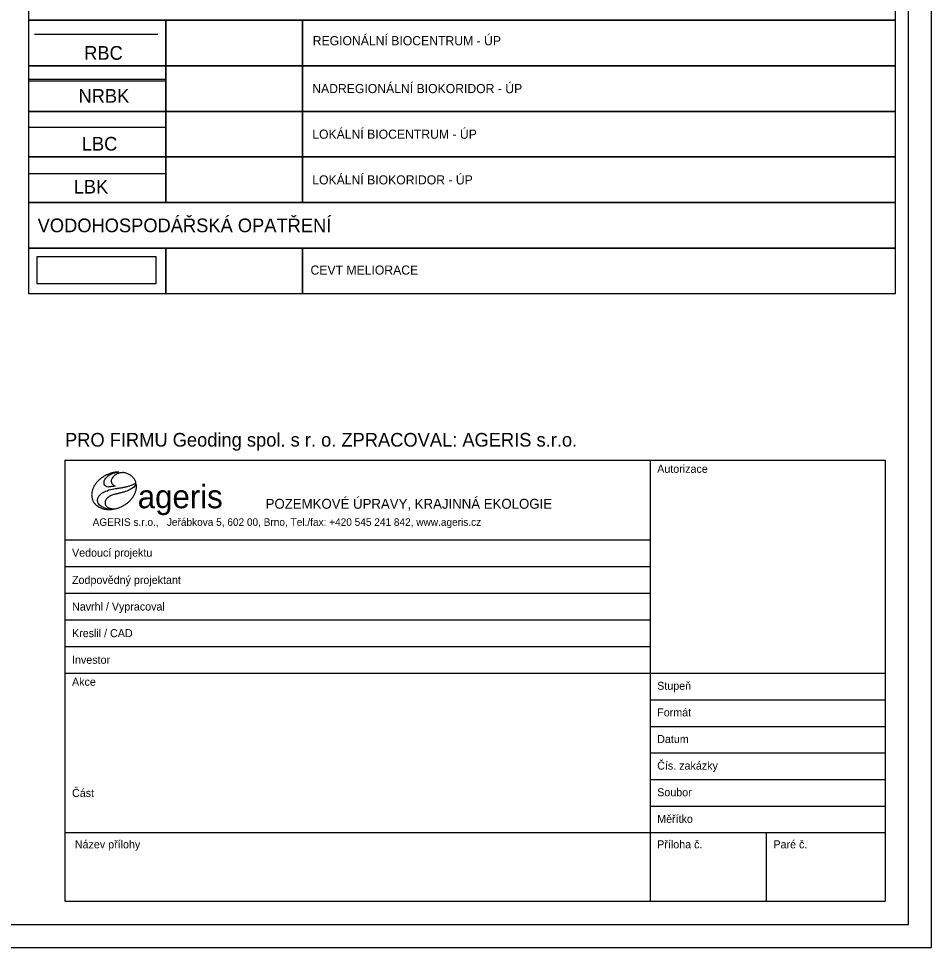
# Model space of a CAD drawing. Extents: x -709418 to -703832, y -1161719 to -1157826.
# Drawn here: x -704834 to -703832, y -1161719 to -1160700 of the extents above; entities that cross this region are included whole.
import ezdxf

# ---------------------------------------------------------------- set-up
doc = ezdxf.new("R2010")
doc.units = 0
for name, color, linetype in [('10_ROZPISKA', 7, 'Continuous'), ('514 odvodnění - LPIS', 7, 'Continuous'), ('603_NRBK_stav', 7, 'Continuous'), ('604_NRBK_stav_popis', 7, 'Continuous'), ('605_RBC_návrh_popis', 7, 'Continuous'), ('606_RBC_návrh', 7, 'Continuous'), ('609_LBC_stav', 7, 'Continuous'), ('610_LBC_stav_popis', 7, 'Continuous'), ('611_LBK_stav', 7, 'Continuous'), ('612_LBK_stav_popis', 7, 'Continuous'), ('800_legenda razítko', 7, 'Continuous'), ('800_legenda_HV popis', 7, 'Continuous'), ('800_mřížka', 7, 'Continuous'), ('800_rozpiska', 7, 'Continuous')]:
    doc.layers.add(name, color=color, linetype=linetype)

# ---------------------------------------------------------------- blocks, each defined once
blk = doc.blocks.new('r9')
at = {"layer": '800_rozpiska'}
for p, q in [((-51.62, 96.7), (-51.62, 14.97)), ((-51.62, 96.7), (-51.62, 14.97)), ((-180, 67.51), (-51.62, 67.51)), ((-180, 61.67), (-51.62, 61.67)), ((-180, 55.84), (-51.62, 55.84)), ((-97.41, 55.84), (-67.35, 55.84)), ((-180, 50), (-45.78, 50)), ((-51.62, 50), (0, 50)), ((-51.62, 44.16), (0, 44.16)), ((-51.62, 38.32), (0, 38.32)), ((-51.62, 32.48), (0, 32.48)), ((-51.62, 26.65), (0, 26.65)), ((-51.62, 20.81), (0, 20.81)), ((0, 14.97), (-180, 14.97)), ((-180, 0), (0, 0))]:
    blk.add_line(p, q, dxfattribs=at)
for points in [[(-180, 96.7), (0, 96.7)], [(-180, 96.7), (-180, 0)], [(0, 96.7), (0, 0)], [(-164.4, 91.71), (-164.45, 91.88), (-164.51, 92.04), (-164.58, 92.2), (-164.66, 92.35), (-164.74, 92.5), (-164.84, 92.64), (-164.94, 92.78), (-165.05, 92.91), (-165.17, 93.04), (-165.3, 93.16), (-165.43, 93.27), (-165.57, 93.38), (-165.72, 93.48), (-165.88, 93.57), (-166.04, 93.65), (-166.21, 93.73), (-166.38, 93.79), (-166.56, 93.85), (-166.76, 93.9), (-166.95, 93.94), (-167.15, 93.96), (-167.34, 93.96), (-167.53, 93.95), (-167.71, 93.93), (-167.9, 93.9), (-168.07, 93.86), (-168.25, 93.8), (-168.41, 93.74), (-168.57, 93.66), (-168.73, 93.58), (-168.87, 93.49), (-169.01, 93.39), (-169.14, 93.29), (-169.26, 93.18), (-169.37, 93.07), (-169.47, 92.95), (-169.6, 92.78), (-169.69, 92.61), (-169.76, 92.45), (-169.81, 92.3), (-169.82, 92.14), (-169.82, 92), (-169.79, 91.86), (-169.75, 91.73), (-169.68, 91.6), (-169.6, 91.48), (-169.5, 91.37), (-169.38, 91.26), (-169.25, 91.16), (-169.1, 91.07), (-168.95, 90.99), (-169.17, 90.97), (-169.39, 90.95), (-169.6, 90.93), (-169.79, 90.9), (-169.99, 90.88), (-170.18, 90.85), (-170.36, 90.82), (-170.55, 90.79), (-170.78, 90.87), (-171.03, 91.02), (-171.21, 91.21), (-171.34, 91.42), (-171.4, 91.66), (-171.4, 91.92), (-171.34, 92.18), (-171.22, 92.46), (-171.04, 92.72), (-170.8, 92.99), (-170.59, 93.17), (-170.39, 93.32), (-170.13, 93.5), (-169.87, 93.65), (-169.56, 93.79), (-169.28, 93.88), (-169.06, 93.94), (-168.82, 94), (-168.55, 94.05), (-168.24, 94.1), (-168.47, 94.09), (-168.71, 94.07), (-168.94, 94.04), (-169.18, 94), (-169.36, 93.96), (-169.54, 93.92), (-169.72, 93.88), (-169.89, 93.83), (-170.07, 93.77), (-170.24, 93.72), (-170.41, 93.65), (-170.57, 93.58), (-170.74, 93.51), (-170.9, 93.44), (-171.06, 93.36), (-171.21, 93.27), (-171.37, 93.19), (-171.52, 93.09), (-171.66, 93), (-171.81, 92.9), (-171.95, 92.8), (-172.09, 92.7), (-172.22, 92.59), (-172.35, 92.48), (-172.48, 92.36), (-172.6, 92.25), (-172.72, 92.13), (-172.84, 92.01), (-172.95, 91.88), (-173.05, 91.76), (-173.16, 91.63), (-173.25, 91.5), (-173.35, 91.37), (-173.43, 91.24), (-173.52, 91.1), (-173.6, 90.96), (-173.67, 90.82), (-173.74, 90.68), (-173.8, 90.54), (-173.86, 90.4), (-173.91, 90.26), (-173.96, 90.11), (-174, 89.97), (-174.03, 89.82), (-174.06, 89.68), (-174.09, 89.53), (-174.1, 89.38), (-174.11, 89.23), (-174.12, 89.09), (-174.11, 88.93), (-174.1, 88.77), (-174.09, 88.62), (-174.06, 88.47), (-174.03, 88.33), (-173.99, 88.19), (-173.94, 88.05), (-173.89, 87.91), (-173.83, 87.78), (-173.77, 87.65), (-173.7, 87.53), (-173.62, 87.41), (-173.54, 87.29), (-173.45, 87.18), (-173.35, 87.07), (-173.25, 86.96), (-173.15, 86.86), (-173.04, 86.76), (-172.92, 86.67), (-172.8, 86.58), (-172.67, 86.5), (-172.54, 86.42), (-172.41, 86.35), (-172.27, 86.28), (-172.13, 86.22), (-171.98, 86.16), (-171.83, 86.1), (-171.67, 86.05), (-171.52, 86.01), (-171.35, 85.97), (-171.19, 85.94), (-171.02, 85.91), (-170.85, 85.89), (-170.67, 85.88), (-170.49, 85.87), (-170.31, 85.86), (-170.13, 85.86), (-169.95, 85.87), (-169.76, 85.89), (-169.57, 85.91), (-169.38, 85.93), (-169.59, 85.93), (-169.8, 85.93), (-170, 85.94), (-170.2, 85.96), (-170.4, 85.98), (-170.68, 86.02), (-171.04, 86.11), (-171.37, 86.22), (-171.68, 86.35), (-171.95, 86.5), (-172.19, 86.67), (-172.4, 86.86), (-172.57, 87.07), (-172.69, 87.29), (-172.78, 87.52), (-172.82, 87.76), (-172.81, 88.01), (-172.76, 88.27), (-172.65, 88.53), (-172.51, 88.78), (-172.32, 89.03), (-172.09, 89.26), (-171.88, 89.42), (-171.73, 89.52), (-171.56, 89.63), (-171.38, 89.72), (-171.18, 89.82), (-170.97, 89.91), (-170.74, 90), (-170.5, 90.08), (-170.25, 90.16), (-169.91, 90.26), (-169.56, 90.33), (-169.22, 90.4), (-168.96, 90.45), (-168.79, 90.48), (-168.62, 90.51), (-168.45, 90.53), (-168.27, 90.56), (-168.1, 90.58), (-167.93, 90.61), (-167.76, 90.64), (-167.59, 90.66), (-167.42, 90.69), (-167.25, 90.72), (-167.08, 90.75), (-166.91, 90.78), (-166.74, 90.82), (-166.57, 90.85), (-166.41, 90.89), (-166.24, 90.94), (-166.07, 90.98), (-165.9, 91.03), (-165.73, 91.09), (-165.56, 91.15), (-165.4, 91.21), (-165.23, 91.28), (-165.06, 91.35), (-164.9, 91.43), (-164.73, 91.52), (-164.56, 91.61), (-164.4, 91.71)], [(-167.09, 89.69), (-167.27, 89.64), (-167.44, 89.59), (-167.61, 89.55), (-167.78, 89.5), (-167.96, 89.46), (-168.13, 89.42), (-168.3, 89.38), (-168.46, 89.34), (-168.63, 89.3), (-168.79, 89.26), (-168.95, 89.22), (-169.11, 89.18), (-169.26, 89.14), (-169.46, 89.08), (-169.65, 89.01), (-169.82, 88.94), (-169.99, 88.86), (-170.14, 88.78), (-170.29, 88.69), (-170.42, 88.6), (-170.54, 88.51), (-170.65, 88.41), (-170.76, 88.31), (-170.85, 88.2), (-170.92, 88.1), (-170.99, 87.99), (-171.05, 87.88), (-171.1, 87.78), (-171.14, 87.67), (-171.16, 87.56), (-171.18, 87.45), (-171.18, 87.34), (-171.18, 87.23), (-171.16, 87.13), (-171.13, 87.03), (-171.09, 86.93), (-171.05, 86.83), (-170.99, 86.74), (-170.92, 86.65), (-170.84, 86.56), (-170.75, 86.48), (-170.65, 86.4), (-170.54, 86.33), (-170.41, 86.27), (-170.28, 86.21), (-170.14, 86.16), (-169.99, 86.12), (-169.78, 86.07), (-169.56, 86.04), (-169.34, 86.02), (-169.11, 86.02), (-168.9, 86.04), (-168.7, 86.08), (-168.52, 86.13), (-168.34, 86.18), (-168.17, 86.24), (-168, 86.31), (-167.83, 86.38), (-167.66, 86.45), (-167.49, 86.53), (-167.33, 86.61), (-167.17, 86.7), (-167.02, 86.79), (-166.86, 86.88), (-166.71, 86.98), (-166.57, 87.08), (-166.42, 87.18), (-166.28, 87.29), (-166.15, 87.4), (-166.01, 87.51), (-165.89, 87.63), (-165.76, 87.75), (-165.64, 87.87), (-165.53, 88), (-165.41, 88.12), (-165.31, 88.25), (-165.2, 88.39), (-165.11, 88.52), (-165.01, 88.66), (-164.93, 88.79), (-164.84, 88.93), (-164.77, 89.07), (-164.69, 89.22), (-164.63, 89.36), (-164.57, 89.51), (-164.51, 89.65), (-164.46, 89.8), (-164.42, 89.95), (-164.38, 90.1), (-164.35, 90.25), (-164.32, 90.4), (-164.31, 90.55), (-164.29, 90.7), (-164.29, 90.85), (-164.3, 91.06), (-164.32, 91.28), (-164.36, 91.5), (-164.48, 91.29), (-164.67, 91.03), (-164.89, 90.79), (-165.14, 90.58), (-165.41, 90.39), (-165.63, 90.26), (-165.78, 90.18), (-165.94, 90.11), (-166.09, 90.04), (-166.25, 89.97), (-166.42, 89.91), (-166.58, 89.85), (-166.75, 89.79), (-166.92, 89.74), (-167.09, 89.69)], [(-180, 79.19), (-51.62, 79.19)], [(-180, 73.35), (-51.62, 73.35)], [(-45.78, 14.97), (-180, 14.97)], [(-51.62, 14.97), (-51.62, 0)], [(-26.12, 14.97), (-26.12, 0)], [(-180, 0), (0, 0)]]:
    blk.add_lwpolyline(points, dxfattribs=at)
for s, height, p in [('Autorizace', 1.755, (-50.04, 93.92)), ('ageris', 5.118, (-164, 86.15)), ('POZEMKOVÉ ÚPRAVY, KRAJINNÁ EKOLOGIE', 2.1681, (-135.94, 86.04)), ('AGERIS s.r.o., ', 1.6519, (-173.9, 82.29)), ('Jeřábkova 5, 602 00, Brno, Tel./fax: +420 545 241 842, www.ageris.cz', 1.6519, (-157.61, 82.29)), ('Vedoucí projektu', 1.7551, (-178.42, 75.53)), ('Zodpovědný projektant', 1.7551, (-178.42, 69.55)), ('Navrhl / Vypracoval', 1.7551, (-178.42, 63.72)), ('Kreslil / CAD', 1.7551, (-178.42, 57.88)), ('Investor', 1.755, (-178.42, 52.04)), ('Akce', 1.755, (-178.42, 47.22)), ('Stupeň', 1.755, (-50.04, 46.34)), ('Formát', 1.755, (-50.04, 40.5)), ('Datum', 1.755, (-50.04, 34.66)), ('Čís. zakázky', 1.7551, (-50.04, 28.83)), ('Část', 1.755, (-178.42, 22.83)), ('Soubor', 1.755, (-50.04, 22.99)), ('Měřítko', 1.755, (-50.04, 17.15)), ('Název přílohy', 1.7551, (-177.8, 11.57)), ('Příloha č.', 1.755, (-50.04, 11.57)), ('Paré č.', 1.755, (-24.54, 11.57))]:
    blk.add_text(s, height=height, dxfattribs=at).set_placement(p)

msp = doc.modelspace()

# ---------------------------------------------------------------- linework, layer by layer
at = {"layer": '514 odvodnění - LPIS'}
msp.add_lwpolyline([(-704813, -1160961.4), (-704683, -1160961.4), (-704683, -1160991.4), (-704813, -1160991.4)], close=True, dxfattribs=at)
at = {"layer": '603_NRBK_stav'}
for points in [[(-704672.1, -1160767.2), (-704822.2, -1160767.2)], [(-704672.1, -1160769.2), (-704822.2, -1160769.2)]]:
    msp.add_lwpolyline(points, dxfattribs=at)
at = {"layer": '606_RBC_návrh'}
msp.add_lwpolyline([(-704680.8, -1160717.8), (-704816.2, -1160717.8)], dxfattribs=at)
at = {"layer": '609_LBC_stav'}
msp.add_lwpolyline([(-704672.1, -1160819.8), (-704822.2, -1160819.8)], dxfattribs=at)
at = {"layer": '611_LBK_stav'}
msp.add_lwpolyline([(-704672.1, -1160870.8), (-704822.2, -1160870.8)], dxfattribs=at)
at = {"layer": '800_mřížka'}
for points in [[(-703832.2, -1161718.9), (-703832.2, -1157825.6), (-709417.7, -1157825.6), (-709417.7, -1161718.9)], [(-703857.2, -1161693.9), (-703857.2, -1157850.6), (-709392.7, -1157850.6), (-709392.7, -1161693.9)], [(-704822.2, -1160652.2), (-703871.9, -1160652.2), (-703871.9, -1160702.2), (-704822.2, -1160702.1)], [(-704822.2, -1160702.1), (-704672.1, -1160702.1), (-704672.1, -1160752.2), (-704822.2, -1160752.2)], [(-704822.2, -1160702.1), (-704672.1, -1160702.1), (-704672.1, -1160752.2), (-704822.2, -1160752.2)], [(-704672.1, -1160702.1), (-704522.1, -1160702.1), (-704522.1, -1160752.2), (-704672.1, -1160752.2)], [(-704672.1, -1160702.1), (-704522.1, -1160702.1), (-704522.1, -1160752.2), (-704672.1, -1160752.2)], [(-704522.1, -1160702.1), (-703871.9, -1160702.1), (-703871.9, -1160752.2), (-704522.1, -1160752.2)], [(-704822.2, -1160752.2), (-704672.1, -1160752.2), (-704672.1, -1160802.2), (-704822.2, -1160802.2)], [(-704822.2, -1160752.2), (-704672.1, -1160752.2), (-704672.1, -1160802.2), (-704822.2, -1160802.2)], [(-704672.1, -1160752.2), (-704522.1, -1160752.2), (-704522.1, -1160802.2), (-704672.1, -1160802.2)], [(-704672.1, -1160752.2), (-704522.1, -1160752.2), (-704522.1, -1160802.2), (-704672.1, -1160802.2)], [(-704522.1, -1160752.2), (-703871.9, -1160752.2), (-703871.9, -1160802.2), (-704522.1, -1160802.2)], [(-704822.2, -1160802.2), (-704672.1, -1160802.2), (-704672.1, -1160852.2), (-704822.2, -1160852.2)], [(-704822.2, -1160802.2), (-704672.1, -1160802.2), (-704672.1, -1160852.2), (-704822.2, -1160852.2)], [(-704672.1, -1160802.2), (-704522.1, -1160802.2), (-704522.1, -1160852.2), (-704672.1, -1160852.2)], [(-704672.1, -1160802.2), (-704522.1, -1160802.2), (-704522.1, -1160852.2), (-704672.1, -1160852.2)], [(-704522.1, -1160802.2), (-703871.9, -1160802.2), (-703871.9, -1160852.2), (-704522.1, -1160852.2)], [(-704822.2, -1160852.2), (-704672.1, -1160852.2), (-704672.1, -1160902.2), (-704822.2, -1160902.2)], [(-704822.2, -1160852.2), (-704672.1, -1160852.2), (-704672.1, -1160902.2), (-704822.2, -1160902.2)], [(-704672.1, -1160852.2), (-704522.1, -1160852.2), (-704522.1, -1160902.2), (-704672.1, -1160902.2)], [(-704672.1, -1160852.2), (-704522.1, -1160852.2), (-704522.1, -1160902.2), (-704672.1, -1160902.2)], [(-704522.1, -1160852.2), (-703871.9, -1160852.2), (-703871.9, -1160902.2), (-704522.1, -1160902.2)], [(-704822.2, -1160902.2), (-703871.9, -1160902.2), (-703871.9, -1160952.3), (-704822.2, -1160952.2)], [(-704822.2, -1160952.2), (-704672.1, -1160952.2), (-704672.1, -1161002.2), (-704822.2, -1161002.2)], [(-704672.1, -1160952.2), (-704522.1, -1160952.2), (-704522.1, -1161002.2), (-704672.1, -1161002.2)], [(-704522.1, -1160952.2), (-703871.9, -1160952.2), (-703871.9, -1161002.2), (-704522.1, -1161002.2)]]:
    msp.add_lwpolyline(points, close=True, dxfattribs=at)

# ---------------------------------------------------------------- block references
at = {"layer": '800_rozpiska', "xscale": 5, "yscale": 5}
msp.add_blockref('r9', (-703882.8, -1161668.1), dxfattribs=at)

# ---------------------------------------------------------------- texts
at = {"layer": '10_ROZPISKA'}
msp.add_text('PRO FIRMU Geoding spol. s r. o. ZPRACOVAL: AGERIS s.r.o.', height=15, dxfattribs=at).set_placement((-704782.6, -1161169.8))
at = {"layer": '604_NRBK_stav_popis'}
msp.add_text('NRBK', height=15, dxfattribs=at).set_placement((-704767.8, -1160792.7))
at = {"layer": '605_RBC_návrh_popis'}
msp.add_text('RBC', height=15, dxfattribs=at).set_placement((-704761.6, -1160745.6))
at = {"layer": '610_LBC_stav_popis'}
msp.add_text('LBC', height=15, dxfattribs=at).set_placement((-704764.2, -1160845.2))
at = {"layer": '612_LBK_stav_popis'}
msp.add_text('LBK', height=15, dxfattribs=at).set_placement((-704773.1, -1160892.3))
at = {"layer": '800_legenda razítko'}
for s, height, p in [('NADREGIONÁLNÍ BIOKORIDOR - ÚP', 10, (-704511.4, -1160782.2)), ('LOKÁLNÍ BIOCENTRUM - ÚP', 10, (-704511.4, -1160832.2)), ('LOKÁLNÍ BIOKORIDOR - ÚP', 10, (-704511.4, -1160882.3)), ('VODOHOSPODÁŘSKÁ OPATŘENÍ', 15, (-704812.6, -1160934.7)), ('CEVT MELIORACE', 10, (-704513.3, -1160981.2))]:
    msp.add_text(s, height=height, dxfattribs=at).set_placement(p)
at = {"layer": '800_legenda_HV popis'}
msp.add_text('REGIONÁLNÍ BIOCENTRUM - ÚP', height=10, dxfattribs=at).set_placement((-704510.9, -1160729.7))

doc.saveas('drawing.dxf')
